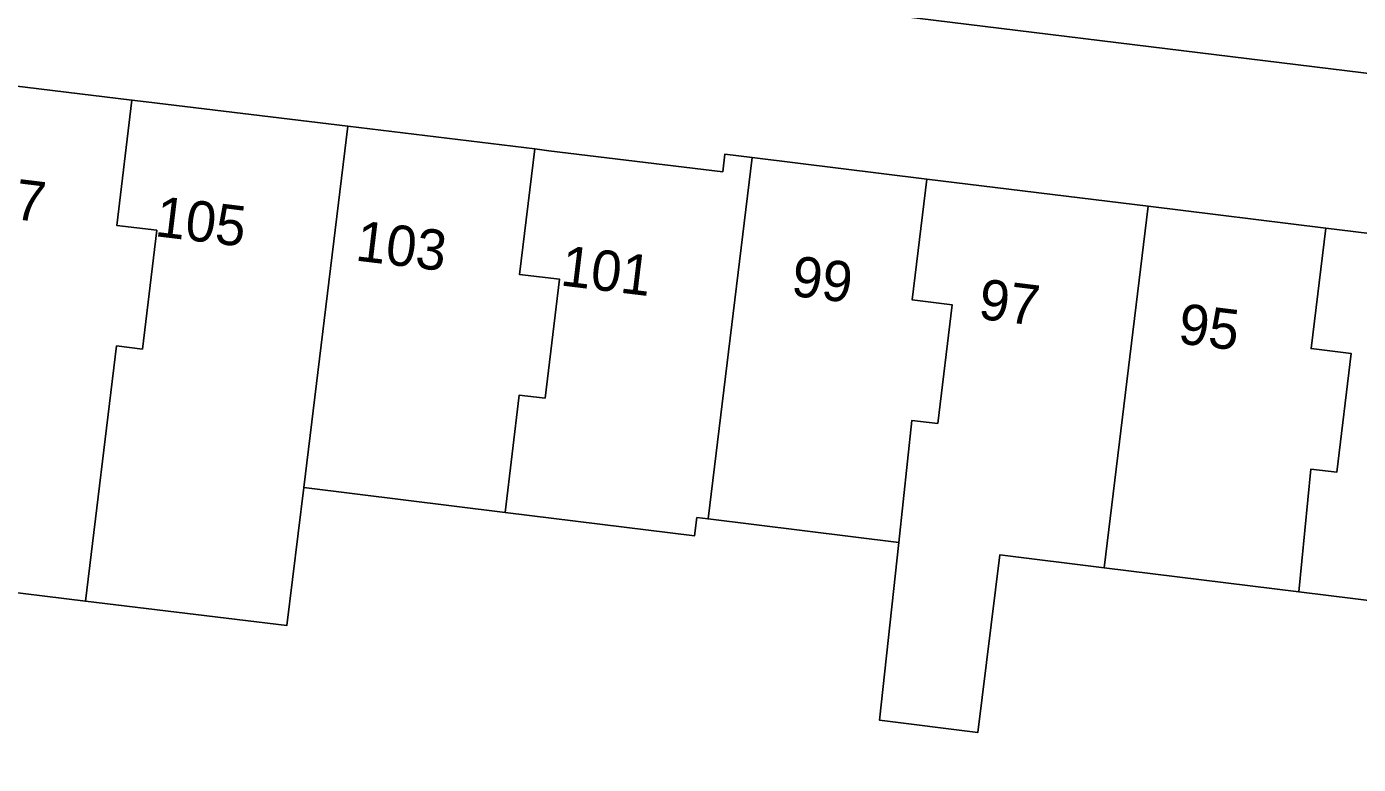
# Model space of a CAD drawing. Extents: x 158086 to 159499, y 382904 to 383981.
# Drawn here: x 158278.93 to 158311.9, y 383250.38 to 383268.66 of the extents above; entities that cross this region are included whole.
import ezdxf

# ---------------------------------------------------------------- set-up
doc = ezdxf.new("R2010")
doc.units = 0
for name, color, linetype in [('IMGEO_Erf', 7, 'Continuous'), ('IMGEO_Pand', 7, 'Continuous'), ('IMGEO_Pand_nummerreeks', 7, 'Continuous'), ('IMGEO_Voetpad_open', 7, 'Continuous')]:
    doc.layers.add(name, color=color, linetype=linetype)

msp = doc.modelspace()

# ---------------------------------------------------------------- linework, layer by layer
at = {"layer": 'IMGEO_Erf'}
for points in [[(158276.655, 383270.279), (158276.311, 383267.477), (158281.535, 383266.842), (158281.887, 383266.799), (158286.879, 383266.192), (158291.509, 383265.629), (158291.86, 383265.586), (158296.164, 383265.063), (158296.217, 383265.499), (158296.893, 383265.416), (158301.217, 383264.884), (158306.701, 383264.209), (158311.095, 383263.669), (158316.436, 383263.012), (158320.994, 383262.451), (158326.628, 383261.758), (158332.959, 383260.98), (158338.914, 383260.247), (158339.394, 383264.164), (158277.718, 383271.726)], [(158315.374, 383254.047), (158310.428, 383254.657), (158305.61, 383255.251), (158303.024, 383255.57), (158302.482, 383251.173), (158300.047, 383251.473), (158300.523, 383255.879), (158295.802, 383256.461), (158295.525, 383256.495), (158295.469, 383256.046), (158290.782, 383256.624), (158285.789, 383257.24), (158285.372, 383253.82), (158280.39, 383254.427), (158277.829, 383254.739)]]:
    msp.add_lwpolyline(points, dxfattribs=at)
at = {"layer": 'IMGEO_Pand'}
for points in [[(158282.151, 383263.614), (158281.159, 383263.735), (158281.535, 383266.842), (158276.311, 383267.477), (158275.225, 383258.544), (158278.252, 383258.17), (158277.829, 383254.739), (158280.39, 383254.427), (158281.155, 383260.748), (158281.795, 383260.67)], [(158286.879, 383266.192), (158281.887, 383266.799), (158281.535, 383266.842), (158281.159, 383263.735), (158282.151, 383263.614), (158281.795, 383260.67), (158281.155, 383260.748), (158280.39, 383254.427), (158285.372, 383253.82), (158285.789, 383257.24)], [(158292.124, 383262.399), (158291.132, 383262.52), (158291.509, 383265.629), (158286.879, 383266.192), (158285.789, 383257.24), (158290.782, 383256.624), (158291.128, 383259.533), (158291.768, 383259.455)], [(158296.893, 383265.416), (158296.217, 383265.499), (158296.164, 383265.063), (158291.86, 383265.586), (158291.509, 383265.629), (158291.132, 383262.52), (158292.124, 383262.399), (158291.768, 383259.455), (158291.128, 383259.533), (158290.782, 383256.624), (158295.469, 383256.046), (158295.525, 383256.495), (158295.802, 383256.461)], [(158296.893, 383265.416), (158295.802, 383256.461), (158300.523, 383255.879), (158300.85, 383258.905), (158301.49, 383258.827), (158301.846, 383261.771), (158300.854, 383261.892), (158301.217, 383264.884)], [(158305.61, 383255.251), (158306.701, 383264.209), (158301.217, 383264.884), (158300.854, 383261.892), (158301.846, 383261.771), (158301.49, 383258.827), (158300.85, 383258.905), (158300.523, 383255.879), (158300.047, 383251.473), (158302.482, 383251.173), (158303.024, 383255.57)], [(158305.61, 383255.251), (158310.428, 383254.657), (158310.729, 383257.697), (158311.369, 383257.619), (158311.725, 383260.563), (158310.733, 383260.684), (158311.095, 383263.669), (158306.701, 383264.209)], [(158316.436, 383263.012), (158311.095, 383263.669), (158310.733, 383260.684), (158311.725, 383260.563), (158311.369, 383257.619), (158310.729, 383257.697), (158310.428, 383254.657), (158315.374, 383254.047)]]:
    msp.add_lwpolyline(points, close=True, dxfattribs=at)
at = {"layer": 'IMGEO_Voetpad_open'}
msp.add_lwpolyline([(158277.718, 383271.726), (158339.394, 383264.164), (158340.307, 383264.052), (158345.526, 383263.412), (158350.794, 383262.766), (158350.957, 383262.746), (158353.332, 383262.456), (158436.049, 383252.351), (158455.212, 383250), (158496.63, 383244.919), (158496.962, 383244.878), (158498.052, 383244.744), (158500, 383244.504), (158557.145, 383237.463), (158557.763, 383241.156), (158557.654, 383241.196), (158556.058, 383241.376)], dxfattribs=at)

# ---------------------------------------------------------------- texts
at = {"layer": 'IMGEO_Pand_nummerreeks'}
for s, rotation, p in [('107', 353.0672, (158277.119, 383264.075)), ('105', 353.0672, (158282.082, 383263.472)), ('103', 353.0672, (158287.045, 383262.868)), ('101', 353.0672, (158292.121, 383262.251)), ('99', 352.9875, (158297.834, 383261.996)), ('97', 352.9875, (158302.468, 383261.426)), ('95', 352.9875, (158307.412, 383260.817))]:
    msp.add_text(s, height=1, rotation=rotation, dxfattribs=at).set_placement(p)

doc.saveas('drawing.dxf')
